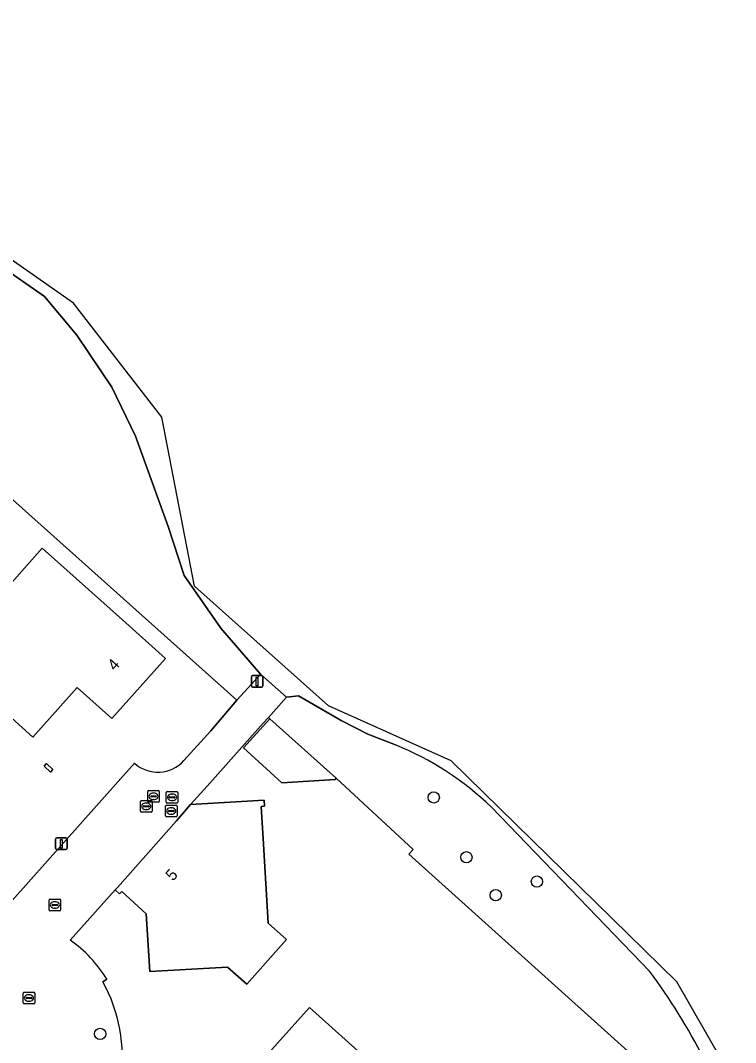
# Model space of a CAD drawing. Extents: x 157648 to 158502, y 379212 to 380938.
# Drawn here: x 158400.9 to 158462.7, y 380315 to 380403.2 of the extents above; entities that cross this region are included whole.
import ezdxf

# ---------------------------------------------------------------- set-up
doc = ezdxf.new("R2010")
doc.units = 0
for name, color, linetype in [('IMGEO_Boom', 7, 'Continuous'), ('IMGEO_Erf', 7, 'Continuous'), ('IMGEO_Groenvoorziening', 7, 'Continuous'), ('IMGEO_Kolk', 7, 'Continuous'), ('IMGEO_Lichtmast', 7, 'Continuous'), ('IMGEO_Pand', 7, 'Continuous'), ('IMGEO_Pand_nummerreeks', 7, 'Continuous'), ('IMGEO_Rioolput', 7, 'Continuous'), ('IMGEO_Voetpad_halfverhard', 7, 'Continuous'), ('IMGEO_Voetpad_open', 7, 'Continuous')]:
    doc.layers.add(name, color=color, linetype=linetype)

msp = doc.modelspace()

# ---------------------------------------------------------------- linework, layer by layer
at = {"layer": 'IMGEO_Boom'}
for centre in [(158436.591, 380336.129), (158439.408, 380330.957), (158445.499, 380328.862), (158441.945, 380327.687), (158407.771, 380315.704)]:
    msp.add_circle(centre, 0.489, dxfattribs=at)
at = {"layer": 'IMGEO_Erf'}
for points in [[(158417.337, 380341.89), (158419.585, 380344.516), (158384.11, 380376.231)], [(158457.948, 380310.102), (158434.449, 380331.217), (158434.819, 380331.631), (158428.17, 380337.802), (158428.07, 380337.69), (158423.469, 380337.38), (158420.147, 380340.411), (158422.441, 380342.925), (158422.312, 380343.04), (158421.858, 380342.531), (158417.015, 380337.103), (158415.58, 380335.504), (158421.939, 380335.891), (158421.97, 380335.372), (158421.69, 380335.355), (158421.883, 380332.091), (158422.286, 380325.266), (158423.88, 380323.85), (158420.448, 380319.987), (158418.771, 380321.478), (158412.05, 380321.081), (158411.754, 380326.085), (158409.64, 380328.004), (158409.455, 380327.794), (158409.069, 380328.143), (158405.166, 380323.813)], [(158415.006, 380339.308), (158417.337, 380341.89)], [(158394.031, 380320.367), (158410.74, 380339.08)], [(158408.355, 380320.423), (158408.011, 380320.212)]]:
    msp.add_lwpolyline(points, dxfattribs=at)
for points in [[(158396.001, 380346.677), (158399.838, 380350.967), (158398.148, 380352.478), (158402.774, 380357.649), (158409.697, 380351.455), (158413.423, 380348.121), (158408.781, 380342.932), (158405.788, 380345.611), (158401.967, 380341.34), (158398.241, 380344.674)], [(158403.126, 380339.049), (158403.692, 380338.541), (158403.485, 380338.311), (158402.919, 380338.819)], [(158431.644, 380304.153), (158428.306, 380300.43), (158427.876, 380300.815), (158428.058, 380301.018), (158428.302, 380300.798), (158428.968, 380301.54), (158426.346, 380303.896), (158427.024, 380304.652), (158424.776, 380306.68), (158419.756, 380311.18), (158423.094, 380314.903), (158425.845, 380317.972), (158435.928, 380308.932)]]:
    msp.add_lwpolyline(points, close=True, dxfattribs=at)
for centre, radius, start, end in [((158412.757, 380341.356), 3.042, 228.44986, 317.66876), ((158398.563, 380314.406), 11.493, 31.5683, 54.93182), ((158395.922, 380313.62), 13.77, 352.12946, 28.6051)]:
    msp.add_arc(centre, radius, start, end, dxfattribs=at)
at = {"layer": 'IMGEO_Groenvoorziening'}
msp.add_lwpolyline([(158402.947, 380379.387), (158369.975, 380402.34), (158361.728, 380389.558), (158375.622, 380383.806), (158384.11, 380376.231), (158419.585, 380344.516), (158420.553, 380345.607), (158421.612, 380346.776), (158418.197, 380350.76), (158415.028, 380355.312), (158413.645, 380359.519), (158410.836, 380367.337), (158408.791, 380371.576), (158405.765, 380376.056)], close=True, dxfattribs=at)
for points in [[(158433.276, 380340.664), (158430.881, 380341.603), (158428.585, 380342.765), (158424.917, 380344.915), (158423.866, 380344.782), (158422.312, 380343.04), (158422.441, 380342.925), (158428.17, 380337.802), (158434.819, 380331.631), (158434.449, 380331.217), (158457.948, 380310.102)], [(158455.239, 380321.117), (158441.566, 380335.289)]]:
    msp.add_lwpolyline(points, dxfattribs=at)
for centre, radius, start, end in [((158423.714, 380316.836), 25.675, 45.94876, 68.13478), ((158411.229, 380288.559), 54.744, 27.19644, 36.49402)]:
    msp.add_arc(centre, radius, start, end, dxfattribs=at)
at = {"layer": 'IMGEO_Kolk'}
for p, q in [((158411.253, 380334.938), (158411.253, 380335.79)), ((158411.328, 380335.864), (158412.18, 380335.864)), ((158411.512, 380335.358), (158411.512, 380335.37)), ((158411.95, 380335.321), (158411.552, 380335.321)), ((158411.555, 380335.407), (158411.953, 380335.407)), ((158411.764, 380335.084), (158411.739, 380335.084)), ((158411.741, 380335.644), (158411.766, 380335.644)), ((158411.996, 380335.37), (158411.996, 380335.358)), ((158412.254, 380335.79), (158412.254, 380334.938)), ((158412.18, 380334.864), (158411.328, 380334.864)), ((158403.353, 380326.418), (158403.353, 380327.27)), ((158403.428, 380327.344), (158404.28, 380327.344)), ((158403.841, 380327.124), (158403.866, 380327.124)), ((158404.354, 380327.27), (158404.354, 380326.418)), ((158404.28, 380326.344), (158403.428, 380326.344)), ((158403.612, 380326.838), (158403.612, 380326.85)), ((158404.05, 380326.801), (158403.652, 380326.801)), ((158403.655, 380326.887), (158404.053, 380326.887)), ((158403.864, 380326.564), (158403.839, 380326.564)), ((158404.096, 380326.85), (158404.096, 380326.838)), ((158401.112, 380318.375), (158401.112, 380319.227)), ((158401.187, 380319.301), (158402.039, 380319.301)), ((158402.113, 380319.227), (158402.113, 380318.375)), ((158402.039, 380318.301), (158401.187, 380318.301)), ((158401.371, 380318.795), (158401.371, 380318.807)), ((158401.809, 380318.758), (158401.411, 380318.758)), ((158401.414, 380318.844), (158401.812, 380318.844)), ((158401.623, 380318.521), (158401.598, 380318.521)), ((158401.6, 380319.081), (158401.625, 380319.081)), ((158401.855, 380318.807), (158401.855, 380318.795))]:
    msp.add_line(p, q, dxfattribs=at)
for points in [[(158411.253, 380334.938), (158411.253, 380335.79)], [(158411.328, 380335.864), (158412.18, 380335.864)], [(158412.254, 380335.79), (158412.254, 380334.938)], [(158412.18, 380334.864), (158411.328, 380334.864)], [(158403.353, 380326.418), (158403.353, 380327.27)], [(158403.428, 380327.344), (158404.28, 380327.344)], [(158404.354, 380327.27), (158404.354, 380326.418)], [(158404.28, 380326.344), (158403.428, 380326.344)], [(158401.112, 380318.375), (158401.112, 380319.227)], [(158401.187, 380319.301), (158402.039, 380319.301)], [(158402.113, 380319.227), (158402.113, 380318.375)], [(158402.039, 380318.301), (158401.187, 380318.301)]]:
    msp.add_lwpolyline(points, dxfattribs=at)
for centre, radius, start, end in [((158411.33, 380335.788), 0.0765, 91.55205, 178.44795), ((158411.33, 380335.788), 0.0765, 91.55205, 178.44795), ((158411.552, 380335.367), 0.0403, 85.87752, 175.75265), ((158411.549, 380335.357), 0.0366, 178.93798, 274.71019), ((158411.953, 380335.364), 0.043, 264.86636, 352.45326), ((158411.957, 380335.369), 0.0386, 1.73085, 96.63898), ((158412.178, 380335.788), 0.0765, 1.55205, 88.44795), ((158412.178, 380335.788), 0.0765, 1.55205, 88.44795), ((158411.33, 380334.94), 0.0765, 181.55205, 268.44795), ((158411.33, 380334.94), 0.0765, 181.55205, 268.44795), ((158412.178, 380334.94), 0.0765, 271.55205, 358.44795), ((158412.178, 380334.94), 0.0765, 271.55205, 358.44795), ((158403.43, 380327.268), 0.0765, 91.55205, 178.44795), ((158403.43, 380327.268), 0.0765, 91.55205, 178.44795), ((158404.278, 380327.268), 0.0765, 1.55205, 88.44795), ((158404.278, 380327.268), 0.0765, 1.55205, 88.44795), ((158403.43, 380326.42), 0.0765, 181.55205, 268.44795), ((158403.43, 380326.42), 0.0765, 181.55205, 268.44795), ((158403.652, 380326.847), 0.0403, 85.87752, 175.75265), ((158403.649, 380326.837), 0.0366, 178.93798, 274.71019), ((158404.053, 380326.844), 0.043, 264.86636, 352.45326), ((158404.057, 380326.849), 0.0386, 1.73085, 96.63898), ((158404.278, 380326.42), 0.0765, 271.55205, 358.44795), ((158404.278, 380326.42), 0.0765, 271.55205, 358.44795), ((158401.189, 380319.225), 0.0765, 91.55205, 178.44795), ((158401.189, 380319.225), 0.0765, 91.55205, 178.44795), ((158402.037, 380319.225), 0.0765, 1.55205, 88.44795), ((158402.037, 380319.225), 0.0765, 1.55205, 88.44795), ((158401.189, 380318.377), 0.0765, 181.55205, 268.44795), ((158401.189, 380318.377), 0.0765, 181.55205, 268.44795), ((158401.411, 380318.804), 0.0403, 85.87752, 175.75265), ((158401.408, 380318.794), 0.0366, 178.93798, 274.71019), ((158401.812, 380318.801), 0.043, 264.86636, 352.45326), ((158401.816, 380318.806), 0.0386, 1.73085, 96.63898), ((158402.037, 380318.377), 0.0765, 271.55205, 358.44795), ((158402.037, 380318.377), 0.0765, 271.55205, 358.44795)]:
    msp.add_arc(centre, radius, start, end, dxfattribs=at)
for centre, major_axis, ratio, start_param, end_param in [((158411.74, 380335.364), (-0.387, 0.002), 0.722429, 4.712389, 7.853982), ((158411.765, 380335.364), (-0.39, 0.002), 0.717154, 1.570796, 4.712389), ((158403.84, 380326.844), (-0.387, 0.002), 0.722429, 4.712389, 7.853982), ((158403.865, 380326.844), (-0.39, 0.002), 0.717154, 1.570796, 4.712389), ((158401.599, 380318.801), (-0.387, 0.002), 0.722429, 4.712389, 7.853982), ((158401.624, 380318.801), (-0.39, 0.002), 0.717154, 1.570796, 4.712389)]:
    msp.add_ellipse(centre, major_axis=major_axis, ratio=ratio, start_param=start_param, end_param=end_param, dxfattribs=at)
at = {"layer": 'IMGEO_Lichtmast'}
for p, q in [((158420.83, 380345.754), (158420.83, 380346.554)), ((158420.83, 380346.554), (158420.83, 380345.754)), ((158420.93, 380346.654), (158421.72, 380346.654)), ((158421.72, 380346.654), (158420.93, 380346.654)), ((158421.82, 380346.554), (158421.82, 380345.754)), ((158421.82, 380345.754), (158421.82, 380346.554)), ((158421.72, 380345.654), (158420.93, 380345.654)), ((158420.93, 380345.654), (158421.72, 380345.654)), ((158403.921, 380331.734), (158403.921, 380332.534)), ((158403.921, 380332.534), (158403.921, 380331.734)), ((158404.021, 380332.634), (158404.811, 380332.634)), ((158404.811, 380332.634), (158404.021, 380332.634)), ((158404.911, 380332.534), (158404.911, 380331.734)), ((158404.911, 380331.734), (158404.911, 380332.534)), ((158404.811, 380331.634), (158404.021, 380331.634)), ((158404.021, 380331.634), (158404.811, 380331.634))]:
    msp.add_line(p, q, dxfattribs=at)
for points in [[(158421.25, 380346.529), (158421.4, 380346.529), (158421.4, 380345.779), (158421.25, 380345.779), (158421.25, 380346.529)], [(158404.341, 380332.509), (158404.491, 380332.509), (158404.491, 380331.759), (158404.341, 380331.759), (158404.341, 380332.509)]]:
    msp.add_lwpolyline(points, dxfattribs=at)
for centre, start, end in [((158420.93, 380346.554), 90, 180), ((158420.93, 380346.554), 90, 180), ((158421.72, 380346.554), 0, 90), ((158421.72, 380346.554), 360, 90), ((158420.93, 380345.754), 180, 270), ((158420.93, 380345.754), 180, 270), ((158421.72, 380345.754), 270, 0), ((158421.72, 380345.754), 270, 0), ((158404.021, 380332.534), 90, 180), ((158404.021, 380332.534), 90, 180), ((158404.811, 380332.534), 0, 90), ((158404.811, 380332.534), 360, 90), ((158404.021, 380331.734), 180, 270), ((158404.021, 380331.734), 180, 270), ((158404.811, 380331.734), 270, 0), ((158404.811, 380331.734), 270, 0)]:
    msp.add_arc(centre, 0.1, start, end, dxfattribs=at)
at = {"layer": 'IMGEO_Pand'}
for points in [[(158409.697, 380351.455), (158402.774, 380357.649), (158398.148, 380352.478), (158399.838, 380350.967), (158396.001, 380346.677), (158398.241, 380344.674), (158401.967, 380341.34), (158405.788, 380345.611), (158408.781, 380342.932), (158413.423, 380348.121)], [(158422.441, 380342.925), (158420.147, 380340.411), (158423.469, 380337.38), (158428.07, 380337.69), (158428.17, 380337.802)], [(158403.692, 380338.541), (158403.126, 380339.049), (158402.919, 380338.819), (158403.485, 380338.311)], [(158421.883, 380332.091), (158421.69, 380335.355), (158421.97, 380335.372), (158421.939, 380335.891), (158415.58, 380335.504), (158414.354, 380334.118), (158409.255, 380328.353), (158409.069, 380328.143), (158409.455, 380327.794), (158409.64, 380328.004), (158411.754, 380326.085), (158412.05, 380321.081), (158418.771, 380321.478), (158420.448, 380319.987), (158423.88, 380323.85), (158422.286, 380325.266)], [(158431.644, 380304.153), (158435.928, 380308.932), (158425.845, 380317.972), (158423.094, 380314.903), (158419.756, 380311.18), (158424.776, 380306.68), (158427.024, 380304.652), (158426.346, 380303.896), (158428.968, 380301.54), (158428.302, 380300.798), (158428.058, 380301.018), (158427.876, 380300.815), (158428.306, 380300.43)]]:
    msp.add_lwpolyline(points, close=True, dxfattribs=at)
at = {"layer": 'IMGEO_Rioolput'}
for p, q in [((158411.877, 380335.79), (158411.877, 380336.642)), ((158411.952, 380336.716), (158412.804, 380336.716)), ((158412.136, 380336.21), (158412.136, 380336.222)), ((158412.574, 380336.173), (158412.176, 380336.173)), ((158412.179, 380336.259), (158412.577, 380336.259)), ((158412.365, 380336.496), (158412.39, 380336.496)), ((158412.62, 380336.222), (158412.62, 380336.21)), ((158412.878, 380336.642), (158412.878, 380335.79)), ((158413.481, 380335.713), (158413.481, 380336.565)), ((158413.556, 380336.639), (158414.408, 380336.639)), ((158413.74, 380336.133), (158413.74, 380336.145)), ((158414.178, 380336.096), (158413.78, 380336.096)), ((158413.783, 380336.182), (158414.181, 380336.182)), ((158413.969, 380336.419), (158413.994, 380336.419)), ((158414.224, 380336.145), (158414.224, 380336.133)), ((158414.482, 380336.565), (158414.482, 380335.713)), ((158412.804, 380335.716), (158411.952, 380335.716)), ((158412.388, 380335.936), (158412.363, 380335.936)), ((158413.409, 380334.535), (158413.409, 380335.387)), ((158413.484, 380335.461), (158414.336, 380335.461)), ((158414.408, 380335.639), (158413.556, 380335.639)), ((158413.897, 380335.241), (158413.922, 380335.241)), ((158413.992, 380335.859), (158413.967, 380335.859)), ((158414.41, 380335.387), (158414.41, 380334.535)), ((158414.336, 380334.461), (158413.484, 380334.461)), ((158413.668, 380334.955), (158413.668, 380334.967)), ((158414.106, 380334.918), (158413.708, 380334.918)), ((158413.711, 380335.004), (158414.109, 380335.004)), ((158413.92, 380334.681), (158413.895, 380334.681)), ((158414.152, 380334.967), (158414.152, 380334.955))]:
    msp.add_line(p, q, dxfattribs=at)
for points in [[(158411.877, 380335.79), (158411.877, 380336.642)], [(158411.952, 380336.716), (158412.804, 380336.716)], [(158412.878, 380336.642), (158412.878, 380335.79)], [(158413.481, 380335.713), (158413.481, 380336.565)], [(158413.556, 380336.639), (158414.408, 380336.639)], [(158414.482, 380336.565), (158414.482, 380335.713)], [(158412.804, 380335.716), (158411.952, 380335.716)], [(158413.409, 380334.535), (158413.409, 380335.387)], [(158413.484, 380335.461), (158414.336, 380335.461)], [(158414.408, 380335.639), (158413.556, 380335.639)], [(158414.41, 380335.387), (158414.41, 380334.535)], [(158414.336, 380334.461), (158413.484, 380334.461)]]:
    msp.add_lwpolyline(points, dxfattribs=at)
for centre, radius, start, end in [((158411.954, 380336.64), 0.0765, 91.55205, 178.44795), ((158411.954, 380336.64), 0.0765, 91.55205, 178.44795), ((158412.176, 380336.219), 0.0403, 85.87752, 175.75265), ((158412.173, 380336.209), 0.0366, 178.93798, 274.71019), ((158412.577, 380336.216), 0.043, 264.86636, 352.45326), ((158412.581, 380336.221), 0.0386, 1.73085, 96.63898), ((158412.802, 380336.64), 0.0765, 1.55205, 88.44795), ((158412.802, 380336.64), 0.0765, 1.55205, 88.44795), ((158413.558, 380336.563), 0.0765, 91.55205, 178.44795), ((158413.558, 380336.563), 0.0765, 91.55205, 178.44795), ((158413.78, 380336.142), 0.0403, 85.87752, 175.75265), ((158413.777, 380336.132), 0.0366, 178.93798, 274.71019), ((158414.181, 380336.139), 0.043, 264.86636, 352.45326), ((158414.185, 380336.144), 0.0386, 1.73085, 96.63898), ((158414.406, 380336.563), 0.0765, 1.55205, 88.44795), ((158414.406, 380336.563), 0.0765, 1.55205, 88.44795), ((158411.954, 380335.792), 0.0765, 181.55205, 268.44795), ((158411.954, 380335.792), 0.0765, 181.55205, 268.44795), ((158412.802, 380335.792), 0.0765, 271.55205, 358.44795), ((158412.802, 380335.792), 0.0765, 271.55205, 358.44795), ((158413.486, 380335.385), 0.0765, 91.55205, 178.44795), ((158413.486, 380335.385), 0.0765, 91.55205, 178.44795), ((158413.558, 380335.715), 0.0765, 181.55205, 268.44795), ((158413.558, 380335.715), 0.0765, 181.55205, 268.44795), ((158414.334, 380335.385), 0.0765, 1.55205, 88.44795), ((158414.334, 380335.385), 0.0765, 1.55205, 88.44795), ((158414.406, 380335.715), 0.0765, 271.55205, 358.44795), ((158414.406, 380335.715), 0.0765, 271.55205, 358.44795), ((158413.486, 380334.537), 0.0765, 181.55205, 268.44795), ((158413.486, 380334.537), 0.0765, 181.55205, 268.44795), ((158413.708, 380334.964), 0.0403, 85.87752, 175.75265), ((158413.705, 380334.954), 0.0366, 178.93798, 274.71019), ((158414.109, 380334.961), 0.043, 264.86636, 352.45326), ((158414.113, 380334.966), 0.0386, 1.73085, 96.63898), ((158414.334, 380334.537), 0.0765, 271.55205, 358.44795), ((158414.334, 380334.537), 0.0765, 271.55205, 358.44795)]:
    msp.add_arc(centre, radius, start, end, dxfattribs=at)
for centre, major_axis, ratio, start_param, end_param in [((158412.364, 380336.216), (-0.387, 0.002), 0.722429, 4.712389, 7.853982), ((158412.389, 380336.216), (-0.39, 0.002), 0.717154, 1.570796, 4.712389), ((158413.968, 380336.139), (-0.387, 0.002), 0.722429, 4.712389, 7.853982), ((158413.993, 380336.139), (-0.39, 0.002), 0.717154, 1.570796, 4.712389), ((158413.896, 380334.961), (-0.387, 0.002), 0.722429, 4.712389, 7.853982), ((158413.921, 380334.961), (-0.39, 0.002), 0.717154, 1.570796, 4.712389)]:
    msp.add_ellipse(centre, major_axis=major_axis, ratio=ratio, start_param=start_param, end_param=end_param, dxfattribs=at)
at = {"layer": 'IMGEO_Voetpad_halfverhard'}
for points in [[(158462.662, 380311.354), (158457.575, 380320.192), (158438.08, 380339.298), (158427.503, 380344.052), (158415.923, 380354.364), (158413.112, 380368.961), (158405.467, 380378.834), (158370.557, 380403.242), (158369.975, 380402.34), (158402.947, 380379.387), (158405.765, 380376.056), (158408.791, 380371.576), (158410.836, 380367.337), (158413.645, 380359.519), (158415.028, 380355.312), (158418.197, 380350.76), (158421.612, 380346.776), (158423.866, 380344.782), (158424.917, 380344.915), (158428.585, 380342.765), (158430.881, 380341.603), (158433.276, 380340.664)], [(158441.566, 380335.289), (158455.239, 380321.117)]]:
    msp.add_lwpolyline(points, dxfattribs=at)
for centre, radius, start, end in [((158423.714, 380316.836), 25.675, 45.94876, 68.13478), ((158411.229, 380288.559), 54.744, 27.19644, 36.49402)]:
    msp.add_arc(centre, radius, start, end, dxfattribs=at)
at = {"layer": 'IMGEO_Voetpad_open'}
for points in [[(158405.166, 380323.813), (158409.069, 380328.143), (158409.255, 380328.353), (158414.354, 380334.118), (158415.58, 380335.504), (158417.015, 380337.103), (158421.858, 380342.531), (158422.312, 380343.04), (158423.866, 380344.782), (158421.612, 380346.776), (158420.553, 380345.607), (158419.585, 380344.516), (158417.337, 380341.89), (158415.006, 380339.308)], [(158410.74, 380339.08), (158394.031, 380320.367)], [(158408.011, 380320.212), (158408.355, 380320.423)]]:
    msp.add_lwpolyline(points, dxfattribs=at)
for centre, radius, start, end in [((158412.757, 380341.356), 3.042, 228.44986, 317.66876), ((158398.563, 380314.406), 11.493, 31.5683, 54.93182), ((158395.922, 380313.62), 13.77, 352.12946, 28.6051)]:
    msp.add_arc(centre, radius, start, end, dxfattribs=at)

# ---------------------------------------------------------------- texts
at = {"layer": 'IMGEO_Pand_nummerreeks'}
for s, rotation, p in [('4', 48.18467, (158409.04, 380347.002)), ('5', 48.38056, (158414.056, 380328.844))]:
    msp.add_text(s, height=1, rotation=rotation, dxfattribs=at).set_placement(p)

doc.saveas('drawing.dxf')
